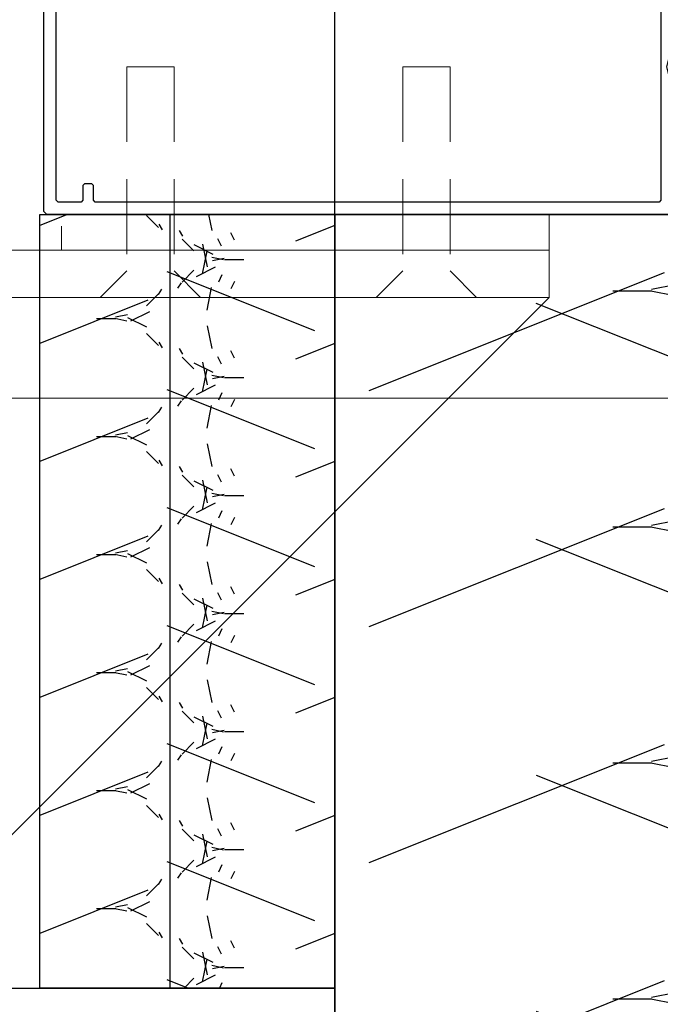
# Model space of a CAD drawing. Header units: millimetres. Extents: x -637441 to -130928, y -380379 to -53767.
# Tile 334 of 390: x -337526 to -337417, y -152284 to -152118. Entities that reach past the tile are written whole.
import ezdxf

# ---------------------------------------------------------------- set-up
doc = ezdxf.new("R2010")
doc.units = ezdxf.units.MM
doc.header["$LTSCALE"] = 10
doc.linetypes.add('HIDDEN', pattern=[1.905, 1.27, -0.635])
for name, color, linetype in [('AL_1', 187, 'Continuous'), ('AL_3', 7, 'Continuous'), ('CrossSectionsProfils', 7, 'Continuous'), ('SLABĚ', 7, 'Continuous'), ('ZDIVO', 6, 'Continuous')]:
    doc.layers.add(name, color=color, linetype=linetype)
doc.layers.add('AL_2', color=14, linetype='Continuous', lineweight=50, plot=False)
for name, color, linetype, lineweight in [('CKSTENY_SRAF', 1, 'Continuous', 18), ('CKTEXTY_MALE', 7, 'Continuous', 25), ('MB-inne', 8, 'Continuous', 9)]:
    doc.layers.add(name, color=color, linetype=linetype, lineweight=lineweight)
doc.styles.add('!_MFSD_STANDARD', font='txt')
doc.dimstyles.new('!_MFSD$0', dxfattribs={"dimtxt": 3.5, "dimasz": 3.5, "dimexe": 1, "dimexo": 1, "dimgap": 1.5, "dimtad": 1, "dimdsep": 46, "dimtxsty": '!_MFSD_STANDARD', "dimblk": 'OPEN90', "dimcen": 0, "dimclrd": 155, "dimclre": 155, "dimclrt": 255, "dimadec": 0, "dimazin": 2, "dimtp": 0.1, "dimtm": 0.1, "dimtfac": 0.71, "dimtmove": 0, "dimatfit": 3, "dimldrblk": 'DOTSMALL', "dimfxl": 1, "dimtfill": 1, "dimlwd": -1, "dimlwe": -1, "dimarcsym": 1})

# ---------------------------------------------------------------- blocks, each defined once
blk = doc.blocks.new('*U807')
at = {"layer": 'AL_1'}
h = blk.add_hatch(dxfattribs=at)
h.set_pattern_fill('MINERAL WOOL', color=256, scale=100)
h.set_pattern_definition([(0, (-256.3881581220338, 1.821747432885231e-14), (0, 100), []), (68.1986, (-236.3881581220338, 25.00000000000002), (-40.00248974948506, -0.003720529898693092), [53.84999999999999, -53.84999999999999]), (111.8014, (-236.3881581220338, 25.00000000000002), (-40.00248974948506, 0.003720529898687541), [53.84999999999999, -53.84999999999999]), (90, (-236.3881581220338, 18.40000000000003), (-40, 2.449293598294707e-15), [6.600000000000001, -93.40000000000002]), (90, (-256.3881581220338, 75.00000000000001), (-40, 2.449293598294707e-15), [6.600000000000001, -93.40000000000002]), (11.3099, (-256.3881581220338, 1.821747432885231e-14), (-39.99996459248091, -1.655210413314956e-05), [7.84, -494.21, 7.84, -509.9000000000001]), (11.3099, (-256.3881581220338, 100), (-39.99996459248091, -1.655210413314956e-05), [7.84, -494.21, 7.84, -509.9000000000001]), (26.5651, (-248.6958581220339, 1.538500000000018), (-40.00003617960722, 1.063649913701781e-05), [2.75, -220.85]), (33.6901, (-246.2342581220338, 2.769300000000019), (-39.99998584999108, -2.267113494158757e-05), [2.218699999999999, -718.8914999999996]), (33.6901, (-246.2342581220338, 102.7693), (-39.99998584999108, -2.267113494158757e-05), [2.218699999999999, -718.8914999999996]), (33.6901, (-246.2342581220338, 202.7693000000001), (-39.99998584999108, -2.267113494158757e-05), [2.218699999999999, -718.8914999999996]), (33.6901, (-246.2342581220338, 302.7693000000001), (-39.99998584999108, -2.267113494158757e-05), [2.218699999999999, -718.8914999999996]), (45, (-244.3881581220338, 4.000000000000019), (-40.00004066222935, 0), [5.656900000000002, -277.1858000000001]), (45, (-244.3881581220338, 104), (-40.00004066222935, 0), [5.656900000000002, -277.1858000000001]), (63.43480000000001, (-240.3881581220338, 8.000000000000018), (-40.00003617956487, 5.91767340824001e-05), [7.155299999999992, -440.0581999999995]), (63.43480000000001, (-240.3881581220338, 108), (-40.00003617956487, 5.91767340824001e-05), [7.155299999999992, -440.0581999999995]), (63.43480000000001, (-240.3881581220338, 208.0000000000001), (-40.00003617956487, 5.91767340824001e-05), [7.155299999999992, -440.0581999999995]), (63.43480000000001, (-240.3881581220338, 308.0000000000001), (-40.00003617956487, 5.91767340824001e-05), [7.155299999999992, -440.0581999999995]), (78.6901, (-237.1881581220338, 14.40000000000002), (-39.99996459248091, 1.655210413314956e-05), [4.0793, -199.8815]), (78.6901, (-237.1881581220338, 114.4), (-39.99996459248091, 1.655210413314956e-05), [4.0793, -199.8815]), (168.6901, (-256.3881581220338, 1.821747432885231e-14), (-39.99996459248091, 1.655210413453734e-05), [7.84, -494.21, 7.84, -509.9000000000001]), (168.6901, (-256.3881581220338, 100), (-39.99996459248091, 1.655210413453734e-05), [7.84, -494.21, 7.84, -509.9000000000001]), (153.4349, (-264.0804581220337, 1.538500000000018), (-40.00003617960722, -1.063649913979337e-05), [2.75, -220.85]), (146.3099, (-266.5420581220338, 2.769300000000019), (-39.99998584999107, 2.267113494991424e-05), [2.2187, -718.8915]), (146.3099, (-266.5420581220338, 102.7693), (-39.99998584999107, 2.267113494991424e-05), [2.2187, -718.8915]), (146.3099, (-266.5420581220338, 202.7693000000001), (-39.99998584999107, 2.267113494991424e-05), [2.2187, -718.8915]), (146.3099, (-266.5420581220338, 302.7693000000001), (-39.99998584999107, 2.267113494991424e-05), [2.2187, -718.8915]), (135, (-268.3881581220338, 4.000000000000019), (-40.00004066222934, 2.775557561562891e-15), [5.656900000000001, -277.1858]), (135, (-268.3881581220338, 104), (-40.00004066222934, 2.775557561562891e-15), [5.656900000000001, -277.1858]), (116.5652, (-272.3881581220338, 8.000000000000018), (-40.00003617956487, -5.917673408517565e-05), [7.1553, -440.0582]), (116.5652, (-272.3881581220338, 108), (-40.00003617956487, -5.917673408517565e-05), [7.1553, -440.0582]), (116.5652, (-272.3881581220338, 208.0000000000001), (-40.00003617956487, -5.917673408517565e-05), [7.1553, -440.0582]), (116.5652, (-272.3881581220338, 308.0000000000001), (-40.00003617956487, -5.917673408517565e-05), [7.1553, -440.0582]), (101.3098999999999, (-275.5881581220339, 14.40000000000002), (-39.99996459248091, -1.655210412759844e-05), [4.079299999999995, -199.8814999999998]), (101.3098999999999, (-275.5881581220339, 114.4), (-39.99996459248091, -1.655210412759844e-05), [4.079299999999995, -199.8814999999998]), (333.4349, (-228.6958581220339, -1.538499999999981), (40.00003617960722, 1.063649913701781e-05), [2.75, -220.85]), (206.5651, (-284.0804581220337, -1.538499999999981), (40.00003617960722, -1.063649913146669e-05), [2.75, -220.85]), (326.3099, (-226.2342581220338, -2.769299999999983), (39.99998584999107, -2.267113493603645e-05), [2.2187, -718.8915]), (326.3099, (-226.2342581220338, -102.7693), (39.99998584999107, -2.267113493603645e-05), [2.2187, -718.8915]), (326.3099, (-226.2342581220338, -202.7693), (39.99998584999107, -2.267113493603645e-05), [2.2187, -718.8915]), (326.3099, (-226.2342581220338, -302.7693), (39.99998584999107, -2.267113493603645e-05), [2.2187, -718.8915]), (213.6901, (-286.5420581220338, -2.769299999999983), (39.99998584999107, 2.267113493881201e-05), [2.218699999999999, -718.8914999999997]), (213.6901, (-286.5420581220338, -102.7693), (39.99998584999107, 2.267113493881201e-05), [2.218699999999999, -718.8914999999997]), (213.6901, (-286.5420581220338, -202.7693), (39.99998584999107, 2.267113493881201e-05), [2.218699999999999, -718.8914999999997]), (213.6901, (-286.5420581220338, -302.7693), (39.99998584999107, 2.267113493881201e-05), [2.218699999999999, -718.8914999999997]), (315, (-224.3881581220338, -3.999999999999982), (40.00004066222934, -8.326672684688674e-15), [5.656900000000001, -277.1858]), (315, (-224.3881581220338, -104), (40.00004066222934, -8.326672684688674e-15), [5.656900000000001, -277.1858]), (225, (-288.3881581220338, -3.999999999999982), (40.00004066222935, -5.551115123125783e-15), [5.656900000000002, -277.1858000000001]), (225, (-288.3881581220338, -104), (40.00004066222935, -5.551115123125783e-15), [5.656900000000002, -277.1858000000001]), (296.5652000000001, (-220.3881581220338, -7.999999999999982), (40.00003617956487, 5.917673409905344e-05), [7.155300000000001, -440.0582000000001]), (296.5652000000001, (-220.3881581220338, -108), (40.00003617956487, 5.917673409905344e-05), [7.155300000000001, -440.0582000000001]), (296.5652000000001, (-220.3881581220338, -207.9999999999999), (40.00003617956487, 5.917673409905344e-05), [7.155300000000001, -440.0582000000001]), (296.5652000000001, (-220.3881581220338, -307.9999999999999), (40.00003617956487, 5.917673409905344e-05), [7.155300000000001, -440.0582000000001]), (243.4348, (-292.3881581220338, -7.999999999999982), (40.00003617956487, -5.917673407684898e-05), [7.1553, -440.0582]), (243.4348, (-292.3881581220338, -108), (40.00003617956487, -5.917673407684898e-05), [7.1553, -440.0582]), (243.4348, (-292.3881581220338, -207.9999999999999), (40.00003617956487, -5.917673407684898e-05), [7.1553, -440.0582]), (243.4348, (-292.3881581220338, -307.9999999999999), (40.00003617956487, -5.917673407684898e-05), [7.1553, -440.0582]), (281.3099, (-217.1881581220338, -14.39999999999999), (39.99996459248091, 1.655210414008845e-05), [4.079299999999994, -199.8814999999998]), (281.3099, (-217.1881581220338, -114.4), (39.99996459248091, 1.655210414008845e-05), [4.079299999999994, -199.8814999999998]), (258.6901, (-295.5881581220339, -14.39999999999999), (39.99996459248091, -1.655210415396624e-05), [4.0793, -199.8815]), (258.6901, (-295.5881581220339, -114.4), (39.99996459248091, -1.655210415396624e-05), [4.0793, -199.8815])])
h.paths.add_polyline_path([(-670.1381581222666, -99.99999999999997), (0, -100), (0, 0), (-670.1381581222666, 4.761618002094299e-14)])
at = {"layer": 'AL_3'}
blk.add_lwpolyline([(-670.1381581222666, -99.99999999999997), (0, -100), (0, 0), (-670.1381581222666, 4.761618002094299e-14)], close=True, dxfattribs=at)
blk = doc.blocks.new('*D811')
at = {"layer": 'DEFPOINTS', "color": 0, "transparency": 16777216}
for p in [(0, 0), (0, -50.00000000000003), (-3.029225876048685e-28, -50.00000000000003)]:
    blk.add_point(p, dxfattribs=at)
at = {"layer": 'AL_2', "transparency": 16777216, "insert": (-2.250000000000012, -25.00000000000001), "char_height": 1.5, "attachment_point": 5, "rotation": 90, "style": '!_MFSD_STANDARD', "bg_fill": 3, "box_fill_scale": 1.1, "bg_fill_color": 256, "bg_fill_true_color": 13158600, "bg_fill_transparency": 0}
blk.add_mtext('50mm', dxfattribs=at)
blk = doc.blocks.new('_DotSmall')
at = {"color": 0, "linetype": 'ByBlock', "const_width": 0.5}
blk.add_lwpolyline([(-0.0625, 0, 1), (0.0625, 0, 1)], format="xyb", close=True, dxfattribs=at)
blk = doc.blocks.new('_Open90')
at = {"color": 0, "linetype": 'ByBlock', "lineweight": -2}
for p, q in [((-0.5, 0.5), (0, 0)), ((0, 0), (-1, 0)), ((0, 0), (-0.5, -0.5))]:
    blk.add_line(p, q, dxfattribs=at)
blk = doc.blocks.new('K43_2154_X', base_point=(858.061589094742, 341.9029693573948))
at = {"layer": 'CrossSectionsProfils', "flags": 128}
for points in [[(962.0594200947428, 366.9031733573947), (853.3594200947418, 366.9031733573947), (853.0594200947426, 366.6031733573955), (853.0594200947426, 364.403082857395), (853.5594200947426, 363.903082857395), (854.0594200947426, 363.903082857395), (854.0594200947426, 365.4028558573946), (856.0594200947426, 365.4028558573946), (856.0594200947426, 361.6528558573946), (856.3094200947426, 361.4028558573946), (856.0594200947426, 361.1528558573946), (856.0594200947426, 357.4028558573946), (854.0594200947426, 357.4028558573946), (854.0594200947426, 358.903082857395), (853.5594200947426, 358.903082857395), (853.0594200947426, 358.403082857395), (853.0594200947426, 354.9028558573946), (854.0594200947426, 354.9028558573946), (854.0594200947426, 355.9028563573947), (856.0594200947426, 355.9028563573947), (856.0594200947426, 348.4029693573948), (855.5594200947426, 347.9029693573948), (838.3615890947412, 347.9029693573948), (838.061589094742, 347.6029693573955), (838.061589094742, 345.9029693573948), (838.561589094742, 345.4029693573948), (839.561589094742, 345.4029693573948), (839.561589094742, 346.4029693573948), (841.5719520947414, 346.4029693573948), (842.0719520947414, 345.9029693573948), (842.0719520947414, 344.6529693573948), (843.6596660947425, 341.9029693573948), (842.0719520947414, 339.1529693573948), (842.0719520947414, 337.9029693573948), (841.5719520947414, 337.4029693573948), (839.561589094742, 337.4029693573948), (839.561589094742, 338.4029693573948), (838.561589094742, 338.4029693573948), (838.061589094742, 337.9029693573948), (838.061589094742, 336.2029693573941), (838.3615890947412, 335.9029693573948), (855.5594200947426, 335.9029693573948), (856.0594200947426, 335.4029693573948), (856.0594200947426, 327.9030823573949), (854.0594200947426, 327.9030823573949), (854.0594200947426, 328.903082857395), (853.0594200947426, 328.903082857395), (853.0594200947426, 325.4028558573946), (853.5594200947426, 324.9028558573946), (854.0594200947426, 324.9028558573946), (854.0594200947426, 326.403082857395), (856.0594200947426, 326.403082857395), (856.0594200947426, 322.653082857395), (856.3094200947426, 322.403082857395), (856.0594200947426, 322.153082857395), (856.0594200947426, 318.403082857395), (854.0594200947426, 318.403082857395), (854.0594200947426, 319.9028558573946), (853.5594200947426, 319.9028558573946), (853.0594200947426, 319.4028558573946), (853.0594200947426, 317.2027653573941), (853.3594200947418, 316.9027653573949), (962.0594200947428, 316.9027653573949), (962.5594200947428, 317.4027653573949), (962.5594200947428, 366.4031733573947), (962.0594200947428, 366.9031733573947)], [(955.659420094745, 361.7029693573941), (954.4594200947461, 361.7029693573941), (954.1594200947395, 362.0029693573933), (954.1594200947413, 364.5031733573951), (953.8594200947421, 364.8031733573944), (858.3594200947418, 364.8031733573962), (858.0594200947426, 364.5031733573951), (858.0594200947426, 319.3027653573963), (858.3594200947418, 319.002765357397), (953.8594200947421, 319.0027653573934), (954.1594200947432, 319.3027653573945), (954.159420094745, 321.8029693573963), (954.4594200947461, 322.1029693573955), (955.659420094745, 322.1029693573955), (955.9594200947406, 321.8029693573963), (955.9594200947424, 319.3027653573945), (956.2594200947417, 319.0027653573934), (960.1594200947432, 319.0027653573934), (960.4594200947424, 319.3027653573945), (960.4594200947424, 364.5031733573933), (960.1594200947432, 364.8031733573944), (956.2594200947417, 364.8031733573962), (955.9594200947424, 364.5031733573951), (955.9594200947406, 362.0029693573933), (955.659420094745, 361.7029693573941)], [(856.15410097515, 345.5242341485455), (855.6690290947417, 345.9029688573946), (845.6803910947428, 345.9029688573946), (845.2473783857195, 345.1529688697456), (846.6596655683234, 342.7068155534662), (846.6596655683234, 341.0991231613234), (845.2473783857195, 338.652969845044), (845.6803910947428, 337.902969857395), (855.6690290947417, 337.902969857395), (856.15410097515, 338.2817045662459), (857.0593971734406, 341.9029693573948), (856.15410097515, 345.5242341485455)]]:
    blk.add_lwpolyline(points, dxfattribs=at)
blk = doc.blocks.new('*U810')
at = {"layer": 'AL_1'}
h = blk.add_hatch(dxfattribs=at)
h.set_pattern_fill('MINERAL WOOL', color=256, scale=50)
h.set_pattern_definition([(0, (138.27048473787, -9.824708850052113e-15), (0, 49.99999999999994), []), (68.1986, (148.27048473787, 12.49999999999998), (-20.00124487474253, -0.001860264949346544), [26.92499999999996, -26.92499999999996]), (111.8014, (148.27048473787, 12.49999999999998), (-20.00124487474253, 0.001860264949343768), [26.92499999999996, -26.92499999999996]), (90, (148.27048473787, 9.199999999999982), (-20, 1.224646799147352e-15), [3.299999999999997, -46.69999999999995]), (90, (138.27048473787, 37.49999999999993), (-20, 1.224646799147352e-15), [3.299999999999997, -46.69999999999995]), (11.30989999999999, (138.27048473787, -9.824708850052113e-15), (-19.99998229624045, -8.27605206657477e-06), [3.92, -247.105, 3.92, -254.95]), (11.30989999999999, (138.27048473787, 49.99999999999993), (-19.99998229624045, -8.27605206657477e-06), [3.92, -247.105, 3.92, -254.95]), (26.56509999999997, (142.11663473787, 0.7692499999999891), (-20.00001808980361, 5.318249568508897e-06), [1.375, -110.425]), (33.69009999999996, (143.34743473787, 1.384649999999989), (-19.99999292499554, -1.133556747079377e-05), [1.109349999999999, -359.4457499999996]), (33.69009999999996, (143.34743473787, 51.38464999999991), (-19.99999292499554, -1.133556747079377e-05), [1.109349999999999, -359.4457499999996]), (33.69009999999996, (143.34743473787, 101.3846499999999), (-19.99999292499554, -1.133556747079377e-05), [1.109349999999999, -359.4457499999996]), (33.69009999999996, (143.34743473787, 151.3846499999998), (-19.99999292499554, -1.133556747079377e-05), [1.109349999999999, -359.4457499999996]), (44.99999999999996, (144.27048473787, 1.999999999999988), (-20.00002033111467, 0), [2.828449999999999, -138.5929]), (44.99999999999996, (144.27048473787, 51.99999999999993), (-20.00002033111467, 0), [2.828449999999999, -138.5929]), (63.43479999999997, (146.27048473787, 3.999999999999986), (-20.00001808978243, 2.958836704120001e-05), [3.577649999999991, -220.0290999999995]), (63.43479999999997, (146.27048473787, 53.99999999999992), (-20.00001808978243, 2.958836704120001e-05), [3.577649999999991, -220.0290999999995]), (63.43479999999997, (146.27048473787, 103.9999999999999), (-20.00001808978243, 2.958836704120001e-05), [3.577649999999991, -220.0290999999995]), (63.43479999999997, (146.27048473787, 153.9999999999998), (-20.00001808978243, 2.958836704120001e-05), [3.577649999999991, -220.0290999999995]), (78.6901, (147.87048473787, 7.199999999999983), (-19.99998229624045, 8.27605206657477e-06), [2.039649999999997, -99.94074999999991]), (78.6901, (147.87048473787, 57.19999999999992), (-19.99998229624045, 8.27605206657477e-06), [2.039649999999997, -99.94074999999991]), (168.6901, (138.27048473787, -9.824708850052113e-15), (-19.99998229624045, 8.276052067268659e-06), [3.92, -247.105, 3.92, -254.95]), (168.6901, (138.27048473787, 49.99999999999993), (-19.99998229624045, 8.276052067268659e-06), [3.92, -247.105, 3.92, -254.95]), (153.4349, (134.42433473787, 0.7692499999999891), (-20.00001808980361, -5.318249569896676e-06), [1.375, -110.425]), (146.3099, (133.19353473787, 1.384649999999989), (-19.99999292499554, 1.133556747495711e-05), [1.109349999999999, -359.4457499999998]), (146.3099, (133.19353473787, 51.38464999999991), (-19.99999292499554, 1.133556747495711e-05), [1.109349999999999, -359.4457499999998]), (146.3099, (133.19353473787, 101.3846499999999), (-19.99999292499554, 1.133556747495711e-05), [1.109349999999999, -359.4457499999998]), (146.3099, (133.19353473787, 151.3846499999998), (-19.99999292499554, 1.133556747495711e-05), [1.109349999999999, -359.4457499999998]), (135, (132.27048473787, 1.999999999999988), (-20.00002033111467, 1.387778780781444e-15), [2.828449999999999, -138.5928999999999]), (135, (132.27048473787, 51.99999999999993), (-20.00002033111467, 1.387778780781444e-15), [2.828449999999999, -138.5928999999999]), (116.5652, (130.27048473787, 3.999999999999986), (-20.00001808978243, -2.958836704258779e-05), [3.577649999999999, -220.0290999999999]), (116.5652, (130.27048473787, 53.99999999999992), (-20.00001808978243, -2.958836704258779e-05), [3.577649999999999, -220.0290999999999]), (116.5652, (130.27048473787, 103.9999999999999), (-20.00001808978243, -2.958836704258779e-05), [3.577649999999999, -220.0290999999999]), (116.5652, (130.27048473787, 153.9999999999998), (-20.00001808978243, -2.958836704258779e-05), [3.577649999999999, -220.0290999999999]), (101.3098999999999, (128.67048473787, 7.199999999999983), (-19.99998229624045, -8.276052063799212e-06), [2.039649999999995, -99.94074999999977]), (101.3098999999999, (128.67048473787, 57.19999999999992), (-19.99998229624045, -8.276052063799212e-06), [2.039649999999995, -99.94074999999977]), (333.4349, (152.11663473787, -0.7692500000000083), (20.00001808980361, 5.318249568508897e-06), [1.375, -110.425]), (206.5651, (124.42433473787, -0.7692500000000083), (20.00001808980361, -5.318249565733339e-06), [1.374999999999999, -110.4249999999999]), (326.3099, (153.34743473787, -1.384650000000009), (19.99999292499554, -1.133556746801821e-05), [1.10935, -359.44575]), (326.3099, (153.34743473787, -51.38464999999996), (19.99999292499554, -1.133556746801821e-05), [1.10935, -359.44575]), (326.3099, (153.34743473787, -101.3846499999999), (19.99999292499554, -1.133556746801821e-05), [1.10935, -359.44575]), (326.3099, (153.34743473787, -151.3846499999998), (19.99999292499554, -1.133556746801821e-05), [1.10935, -359.44575]), (213.6900999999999, (123.19353473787, -1.384650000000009), (19.99999292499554, 1.133556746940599e-05), [1.109349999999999, -359.4457499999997]), (213.6900999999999, (123.19353473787, -51.38464999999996), (19.99999292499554, 1.133556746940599e-05), [1.109349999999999, -359.4457499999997]), (213.6900999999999, (123.19353473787, -101.3846499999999), (19.99999292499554, 1.133556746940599e-05), [1.109349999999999, -359.4457499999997]), (213.6900999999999, (123.19353473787, -151.3846499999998), (19.99999292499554, 1.133556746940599e-05), [1.109349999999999, -359.4457499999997]), (315, (154.27048473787, -2.000000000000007), (20.00002033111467, -4.163336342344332e-15), [2.828449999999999, -138.5929]), (315, (154.27048473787, -51.99999999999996), (20.00002033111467, -4.163336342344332e-15), [2.828449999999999, -138.5929]), (225, (122.27048473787, -2.000000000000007), (20.00002033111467, -2.775557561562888e-15), [2.82845, -138.5929]), (225, (122.27048473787, -51.99999999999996), (20.00002033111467, -2.775557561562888e-15), [2.82845, -138.5929]), (296.5652000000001, (156.27048473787, -4.000000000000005), (20.00001808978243, 2.958836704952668e-05), [3.577649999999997, -220.0290999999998]), (296.5652000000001, (156.27048473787, -53.99999999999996), (20.00001808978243, 2.958836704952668e-05), [3.577649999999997, -220.0290999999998]), (296.5652000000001, (156.27048473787, -103.9999999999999), (20.00001808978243, 2.958836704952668e-05), [3.577649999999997, -220.0290999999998]), (296.5652000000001, (156.27048473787, -153.9999999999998), (20.00001808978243, 2.958836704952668e-05), [3.577649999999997, -220.0290999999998]), (243.4348, (120.27048473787, -4.000000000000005), (20.00001808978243, -2.958836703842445e-05), [3.577649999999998, -220.0290999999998]), (243.4348, (120.27048473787, -53.99999999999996), (20.00001808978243, -2.958836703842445e-05), [3.577649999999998, -220.0290999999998]), (243.4348, (120.27048473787, -103.9999999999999), (20.00001808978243, -2.958836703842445e-05), [3.577649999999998, -220.0290999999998]), (243.4348, (120.27048473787, -153.9999999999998), (20.00001808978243, -2.958836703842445e-05), [3.577649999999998, -220.0290999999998]), (281.3099, (157.87048473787, -7.200000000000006), (19.99998229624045, 8.276052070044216e-06), [2.039649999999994, -99.94074999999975]), (281.3099, (157.87048473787, -57.19999999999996), (19.99998229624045, 8.276052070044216e-06), [2.039649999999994, -99.94074999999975]), (258.6901, (118.67048473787, -7.200000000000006), (19.99998229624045, -8.27605207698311e-06), [2.039649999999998, -99.94074999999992]), (258.6901, (118.67048473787, -57.19999999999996), (19.99998229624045, -8.27605207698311e-06), [2.039649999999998, -99.94074999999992])])
h.paths.add_polyline_path([(-131.1388888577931, -50.00000000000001), (0, -50), (0, 0), (-131.1388888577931, 9.317978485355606e-15)])
at = {"layer": 'AL_3'}
blk.add_lwpolyline([(-131.1388888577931, -50.00000000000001), (0, -50), (0, 0), (-131.1388888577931, 9.317978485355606e-15)], close=True, dxfattribs=at)
at = {"layer": 'AL_2'}
dim = blk.add_linear_dim(base=(-3.029225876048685e-28, -50.00000000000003), p1=(0, 0), p2=(0, -50), angle=90.00000000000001, text='<>mm', dimstyle='!_MFSD$0', override={"dimtxt": 1.5, "dimdec": 0, "dimse1": 1, "dimse2": 1, "dimsd1": 1, "dimsd2": 1, "dimclrt": 256, "dimfxlon": 0, "dimtfillclr": 256}, dxfattribs=at)
dim.commit()
dim.dimension.update_dxf_attribs({"geometry": '*D811', "text_midpoint": (-2.250000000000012, -25.00000000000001)})

msp = doc.modelspace()

# ---------------------------------------------------------------- linework, layer by layer
at = {"layer": 'MB-inne', "color": 7, "linetype": 'HIDDEN'}
for p, q in [((-337507.3494371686, -152125.5749155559), (-337499.3494371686, -152125.5749155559)), ((-337452.5993671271, -152125.5749155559), (-337460.5993671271, -152125.5749155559))]:
    msp.add_line(p, q, dxfattribs=at)

# ---------------------------------------------------------------- block references
at = {"layer": 'AL_3', "color": 7, "xscale": -1, "rotation": 90}
msp.add_blockref('*U807', (-337472.1016093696, -152820.7144756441), dxfattribs=at)

# ---------------------------------------------------------------- next in the draw order: linework, layer by layer
at = {"layer": 'MB-inne', "color": 7, "linetype": 'HIDDEN'}
for p, q in [((-337460.5993671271, -152125.5773114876), (-337460.5993671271, -152160.1462995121)), ((-337452.5993671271, -152125.5773114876), (-337452.5993671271, -152160.1462995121)), ((-337460.5993671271, -152160.1462995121), (-337465.0993671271, -152164.6462995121)), ((-337452.5993671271, -152160.1462995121), (-337448.0993671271, -152164.6462995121))]:
    msp.add_line(p, q, dxfattribs=at)
at = {"layer": 'MB-inne', "linetype": 'Continuous'}
msp.add_line((-337435.7993671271, -152150.5763175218), (-337435.7993671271, -152156.646175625), dxfattribs=at)

# ---------------------------------------------------------------- next in the draw order: block references
at = {"layer": 'AL_3', "color": 7, "xscale": -1, "rotation": 90}
msp.add_blockref('*U810', (-337522.1016093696, -152281.7147983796), dxfattribs=at)

# ---------------------------------------------------------------- next in the draw order: linework, layer by layer
at = {"color": 7}
msp.add_line((-337772.1016093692, -152281.7154556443), (-337472.1014624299, -152281.7147983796), dxfattribs=at)
at = {"layer": 'CKSTENY_SRAF'}
msp.add_line((-338383.2381323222, -152181.7154556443), (-334013.7363796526, -152181.7154556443), dxfattribs=at)
at = {"layer": 'CKTEXTY_MALE', "color": 7}
msp.add_circle((-337561.8347733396, -152476.1540194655), 613.6384885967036, dxfattribs=at)
at = {"layer": 'MB-inne', "color": 7, "linetype": 'HIDDEN'}
for p, q in [((-337507.3494371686, -152125.5773114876), (-337507.3494371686, -152160.1462995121)), ((-337499.3494371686, -152125.5773114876), (-337499.3494371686, -152160.1462995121)), ((-337507.3494371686, -152160.1462995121), (-337511.8494371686, -152164.6462995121)), ((-337499.3494371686, -152160.1462995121), (-337494.8494371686, -152164.6462995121))]:
    msp.add_line(p, q, dxfattribs=at)
at = {"layer": 'MB-inne', "linetype": 'Continuous'}
msp.add_line((-337518.3993671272, -152156.6461756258), (-337518.3993671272, -152152.5763175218), dxfattribs=at)
at = {"layer": 'MB-inne', "color": 7, "linetype": 'Continuous'}
msp.add_line((-337435.7993671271, -152164.6464427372), (-337528.8993671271, -152257.7464427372), dxfattribs=at)
msp.add_lwpolyline([(-337435.7993671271, -152156.6461756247), (-337536.8993671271, -152156.646175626), (-337536.8993671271, -152257.7464832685), (-337528.8993671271, -152257.7464427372), (-337528.8993671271, -152164.6461756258), (-337435.7993671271, -152164.6464427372), (-337435.7993671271, -152156.6461756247)], dxfattribs=at)
at = {"layer": 'SLABĚ', "color": 6}
msp.add_line((-337472.1012807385, -152281.7147983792), (-337472.1016093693, -152881.7154556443), dxfattribs=at)
at = {"layer": 'ZDIVO', "color": 7}
msp.add_line((-337472.1012807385, -152281.7147983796), (-337472.1012807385, -149331.7154556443), dxfattribs=at)

# ---------------------------------------------------------------- next in the draw order: block references
at = {"layer": 'CrossSectionsProfils', "color": 7, "yscale": -1, "rotation": 180}
msp.add_blockref('K43_2154_X', (-337416.9015361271, -152125.5761135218), dxfattribs=at)

doc.saveas('drawing.dxf')
